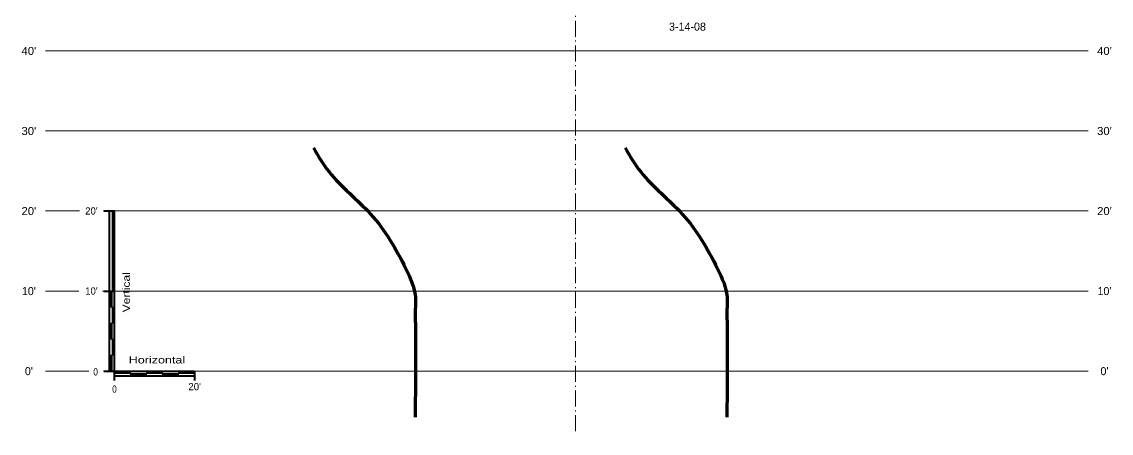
# Model space of a CAD drawing. Extents: x -582 to 653, y -817 to -3.
# Drawn here: x -123.2 to 12.9, y -817.3 to -765.9 of the extents above; entities that cross this region are included whole.
import ezdxf
from ezdxf.enums import TextEntityAlignment as Align

# ---------------------------------------------------------------- set-up
doc = ezdxf.new("R2010")
doc.units = 0
doc.header["$LTSCALE"] = 0.4
doc.linetypes.add('DOT_DASHED', pattern=[7.7, 5, -1.2, 0.3, -1.2])
for name, color, linetype, lineweight in [('27', 7, 'Continuous', 40), ('63', 7, 'Continuous', 35), ('7', 7, 'Continuous', 13)]:
    doc.layers.add(name, color=color, linetype=linetype, lineweight=lineweight)

msp = doc.modelspace()

# ---------------------------------------------------------------- linework, layer by layer
at = {"layer": '27', "lineweight": 60}
for points in [[(-86.7907, -781.6653), (-84.8277, -784.6704), (-79.6433, -789.9331), (-75.2441, -796.7624), (-74.0535, -800.2983), (-74.0535, -801.5526), (-74.0535, -803.5514), (-74.0723, -815.3266)], [(-47.8617, -781.6653), (-45.8986, -784.6704), (-40.7142, -789.9331), (-36.315, -796.7624), (-35.1244, -800.2983), (-35.1244, -801.5526), (-35.1244, -803.5514), (-35.1432, -815.3266)]]:
    msp.add_spline(points, degree=3, dxfattribs=at)
at = {"layer": '63'}
for p, q in [((-112.9621, -789.5526), (-111.6355, -789.5526)), ((-112.2439, -809.5526), (-112.2439, -789.5526)), ((-111.6355, -810.7149), (-111.6355, -789.5526)), ((-112.9621, -799.5526), (-111.6355, -799.5526)), ((-112.9621, -809.5526), (-101.6355, -809.5526)), ((-101.6355, -809.5526), (-101.6355, -810.7149)), ((-111.6355, -810.161), (-101.6355, -810.161))]:
    msp.add_line(p, q, dxfattribs=at)
at = {"layer": '63', "lineweight": 13}
for p, q in [((-111.9373, -789.5526), (-111.9373, -809.5526)), ((-111.9121, -799.5526), (-111.9121, -789.5526)), ((-111.8867, -799.5526), (-111.8867, -789.5526)), ((-111.8613, -799.5526), (-111.8613, -789.5526)), ((-111.8359, -799.5526), (-111.8359, -789.5526)), ((-111.8105, -799.5526), (-111.8105, -789.5526)), ((-111.7851, -799.5526), (-111.7851, -789.5526)), ((-111.7597, -799.5526), (-111.7597, -789.5526)), ((-111.7343, -799.5526), (-111.7343, -789.5526)), ((-111.7089, -799.5526), (-111.7089, -789.5526)), ((-111.6835, -799.5526), (-111.6835, -789.5526)), ((-111.6581, -799.5526), (-111.6581, -789.5526)), ((-112.2169, -801.5526), (-112.2169, -799.5526)), ((-112.1915, -801.5526), (-112.1915, -799.5526)), ((-112.1661, -801.5526), (-112.1661, -799.5526)), ((-112.1407, -801.5526), (-112.1407, -799.5526)), ((-112.1153, -801.5526), (-112.1153, -799.5526)), ((-112.0899, -801.5526), (-112.0899, -799.5526)), ((-112.0645, -801.5526), (-112.0645, -799.5526)), ((-112.0391, -801.5526), (-112.0391, -799.5526)), ((-112.0137, -801.5526), (-112.0137, -799.5526)), ((-111.9883, -801.5526), (-111.9883, -799.5526)), ((-111.9629, -801.5526), (-111.9629, -799.5526)), ((-111.6355, -801.5526), (-112.2439, -801.5526)), ((-111.9149, -803.5526), (-111.9149, -801.5526)), ((-111.8895, -803.5526), (-111.8895, -801.5526)), ((-111.8641, -803.5526), (-111.8641, -801.5526)), ((-111.8387, -803.5526), (-111.8387, -801.5526)), ((-111.8133, -803.5526), (-111.8133, -801.5526)), ((-111.7879, -803.5526), (-111.7879, -801.5526)), ((-111.7625, -803.5526), (-111.7625, -801.5526)), ((-111.7371, -803.5526), (-111.7371, -801.5526)), ((-111.7117, -803.5526), (-111.7117, -801.5526)), ((-111.6863, -803.5526), (-111.6863, -801.5526)), ((-111.6609, -803.5526), (-111.6609, -801.5526)), ((-111.6355, -803.5526), (-112.2439, -803.5526)), ((-112.2169, -805.5526), (-112.2169, -803.5526)), ((-112.1915, -805.5526), (-112.1915, -803.5526)), ((-112.1661, -805.5526), (-112.1661, -803.5526)), ((-112.1407, -805.5526), (-112.1407, -803.5526)), ((-112.1153, -805.5526), (-112.1153, -803.5526)), ((-112.0899, -805.5526), (-112.0899, -803.5526)), ((-112.0645, -805.5526), (-112.0645, -803.5526)), ((-112.0391, -805.5526), (-112.0391, -803.5526)), ((-112.0137, -805.5526), (-112.0137, -803.5526)), ((-111.9883, -805.5526), (-111.9883, -803.5526)), ((-111.9629, -805.5526), (-111.9629, -803.5526)), ((-111.6355, -805.5526), (-112.2439, -805.5526)), ((-111.9149, -807.5526), (-111.9149, -805.5526)), ((-111.8895, -807.5526), (-111.8895, -805.5526)), ((-111.8641, -807.5526), (-111.8641, -805.5526)), ((-111.8387, -807.5526), (-111.8387, -805.5526)), ((-111.8133, -807.5526), (-111.8133, -805.5526)), ((-111.7879, -807.5526), (-111.7879, -805.5526)), ((-111.7625, -807.5526), (-111.7625, -805.5526)), ((-111.7371, -807.5526), (-111.7371, -805.5526)), ((-111.7117, -807.5526), (-111.7117, -805.5526)), ((-111.6863, -807.5526), (-111.6863, -805.5526)), ((-111.6609, -807.5526), (-111.6609, -805.5526)), ((-111.6355, -807.5526), (-112.2439, -807.5526)), ((-112.2169, -809.5526), (-112.2169, -807.5526)), ((-112.1915, -809.5526), (-112.1915, -807.5526)), ((-112.1661, -809.5526), (-112.1661, -807.5526)), ((-112.1407, -809.5526), (-112.1407, -807.5526)), ((-112.1153, -809.5526), (-112.1153, -807.5526)), ((-112.0899, -809.5526), (-112.0899, -807.5526)), ((-112.0645, -809.5526), (-112.0645, -807.5526)), ((-112.0391, -809.5526), (-112.0391, -807.5526)), ((-112.0137, -809.5526), (-112.0137, -807.5526)), ((-111.9883, -809.5526), (-111.9883, -807.5526)), ((-111.9629, -809.5526), (-111.9629, -807.5526)), ((-111.6355, -809.5796), (-109.6355, -809.5796)), ((-109.6355, -810.161), (-109.6355, -809.5526)), ((-107.6355, -810.161), (-107.6355, -809.5526)), ((-107.6355, -809.5796), (-105.6355, -809.5796)), ((-105.6355, -810.161), (-105.6355, -809.5526)), ((-103.6355, -810.161), (-103.6355, -809.5526)), ((-103.6355, -809.5796), (-101.6355, -809.5796)), ((-111.6355, -809.605), (-109.6355, -809.605)), ((-111.6355, -809.6304), (-109.6355, -809.6304)), ((-111.6355, -809.6558), (-109.6355, -809.6558)), ((-111.6355, -809.6812), (-109.6355, -809.6812)), ((-111.6355, -809.7066), (-109.6355, -809.7066)), ((-111.6355, -809.732), (-109.6355, -809.732)), ((-111.6355, -809.7574), (-109.6355, -809.7574)), ((-111.6355, -809.7828), (-109.6355, -809.7828)), ((-111.6355, -809.8082), (-109.6355, -809.8082)), ((-111.6355, -809.8336), (-109.6355, -809.8336)), ((-101.6355, -809.8592), (-111.6355, -809.8592)), ((-109.6355, -809.8816), (-107.6355, -809.8816)), ((-109.6355, -809.907), (-107.6355, -809.907)), ((-109.6355, -809.9324), (-107.6355, -809.9324)), ((-109.6355, -809.9578), (-107.6355, -809.9578)), ((-109.6355, -809.9832), (-107.6355, -809.9832)), ((-109.6355, -810.0086), (-107.6355, -810.0086)), ((-109.6355, -810.034), (-107.6355, -810.034)), ((-109.6355, -810.0594), (-107.6355, -810.0594)), ((-109.6355, -810.0848), (-107.6355, -810.0848)), ((-109.6355, -810.1102), (-107.6355, -810.1102)), ((-109.6355, -810.1356), (-107.6355, -810.1356)), ((-107.6355, -809.605), (-105.6355, -809.605)), ((-107.6355, -809.6304), (-105.6355, -809.6304)), ((-107.6355, -809.6558), (-105.6355, -809.6558)), ((-107.6355, -809.6812), (-105.6355, -809.6812)), ((-107.6355, -809.7066), (-105.6355, -809.7066)), ((-107.6355, -809.732), (-105.6355, -809.732)), ((-107.6355, -809.7574), (-105.6355, -809.7574)), ((-107.6355, -809.7828), (-105.6355, -809.7828)), ((-107.6355, -809.8082), (-105.6355, -809.8082)), ((-107.6355, -809.8336), (-105.6355, -809.8336)), ((-105.6355, -809.8816), (-103.6355, -809.8816)), ((-105.6355, -809.907), (-103.6355, -809.907)), ((-105.6355, -809.9324), (-103.6355, -809.9324)), ((-105.6355, -809.9578), (-103.6355, -809.9578)), ((-105.6355, -809.9832), (-103.6355, -809.9832)), ((-105.6355, -810.0086), (-103.6355, -810.0086)), ((-105.6355, -810.034), (-103.6355, -810.034)), ((-105.6355, -810.0594), (-103.6355, -810.0594)), ((-105.6355, -810.0848), (-103.6355, -810.0848)), ((-105.6355, -810.1102), (-103.6355, -810.1102)), ((-105.6355, -810.1356), (-103.6355, -810.1356)), ((-103.6355, -809.605), (-101.6355, -809.605)), ((-103.6355, -809.6304), (-101.6355, -809.6304)), ((-103.6355, -809.6558), (-101.6355, -809.6558)), ((-103.6355, -809.6812), (-101.6355, -809.6812)), ((-103.6355, -809.7066), (-101.6355, -809.7066)), ((-103.6355, -809.732), (-101.6355, -809.732)), ((-103.6355, -809.7574), (-101.6355, -809.7574)), ((-103.6355, -809.7828), (-101.6355, -809.7828)), ((-103.6355, -809.8082), (-101.6355, -809.8082)), ((-103.6355, -809.8336), (-101.6355, -809.8336))]:
    msp.add_line(p, q, dxfattribs=at)
at = {"layer": '7', "linetype": 'DOT_DASHED'}
msp.add_line((-54.0689, -679.5526), (-54.0689, -817.315), dxfattribs=at)
msp.add_line((-54.0689, -679.5526), (-54.0689, -817.315), dxfattribs=at)
at = {"layer": '7'}
for p, q in [((-120.2623, -769.5526), (-28.9686, -769.5526)), ((-81.3332, -769.5526), (9.9605, -769.5526)), ((-120.2623, -779.5526), (-28.9686, -779.5526)), ((-81.3332, -779.5526), (9.9605, -779.5526)), ((-120.2623, -789.5526), (-116.0076, -789.5526)), ((-113.0213, -789.5526), (-28.9686, -789.5526)), ((-74.0922, -789.5526), (9.9605, -789.5526)), ((-120.2623, -799.5526), (-116.0981, -799.5526)), ((-113.1117, -799.5526), (-28.9686, -799.5526)), ((-110.9052, -799.5526), (-113.0526, -799.5526)), ((-74.1827, -799.5526), (9.9605, -799.5526)), ((-120.2623, -809.5526), (-114.8243, -809.5526)), ((-113.0213, -809.5526), (-28.9686, -809.5526)), ((-74.0922, -809.5526), (9.9605, -809.5526))]:
    msp.add_line(p, q, dxfattribs=at)

# ---------------------------------------------------------------- texts
at = {"layer": '27'}
msp.add_text('3-14-08', height=1, dxfattribs=at).set_placement((-40.069, -767.0295), align=Align.CENTER)
at = {"layer": '63'}
for s, height, width, p in [("40'", 1, 1.05, (-122.3238, -770.0633)), ("40'", 1, 1.05, (12.0137, -770.0634)), ("30'", 1, 1.05, (-122.3238, -780.0633)), ("30'", 1, 1.05, (12.0137, -780.0634)), ("20'", 1, 1.05, (-122.3238, -790.0633)), ("20'", 1, 1.05, (12.0137, -790.0634)), ('Horizontal', 0.9, 1.3, (-106.324, -808.6023)), ('0', 0.9, 0.85, (-111.6356, -812.2493))]:
    msp.add_text(s, height=height, dxfattribs=dict(at, width=width)).set_placement(p, align=Align.CENTER)
for s, p in [("20'", (-113.7259, -790.0025)), ("10'", (-113.7259, -800.0025))]:
    msp.add_text(s, height=0.9, dxfattribs=at).set_placement(p, align=Align.RIGHT)
at = {"layer": '63', "width": 1.25}
msp.add_text('Vertical', height=0.9, rotation=90, dxfattribs=at).set_placement((-109.7114, -799.7058), align=Align.CENTER)
at = {"layer": '63'}
for s, height, p in [("10'", 1, (-122.3238, -800.0633)), ("10'", 1, (12.0137, -800.0634)), ("0'", 1, (-122.3238, -810.0633)), ("0'", 1, (12.0136, -810.0634)), ("20'", 0.9, (-101.6187, -811.9441))]:
    msp.add_text(s, height=height, dxfattribs=at).set_placement(p, align=Align.CENTER)
at = {"layer": '63', "width": 0.85}
msp.add_text('0', height=0.9, dxfattribs=at).set_placement((-113.699, -810.1029), align=Align.RIGHT)

doc.saveas('drawing.dxf')
